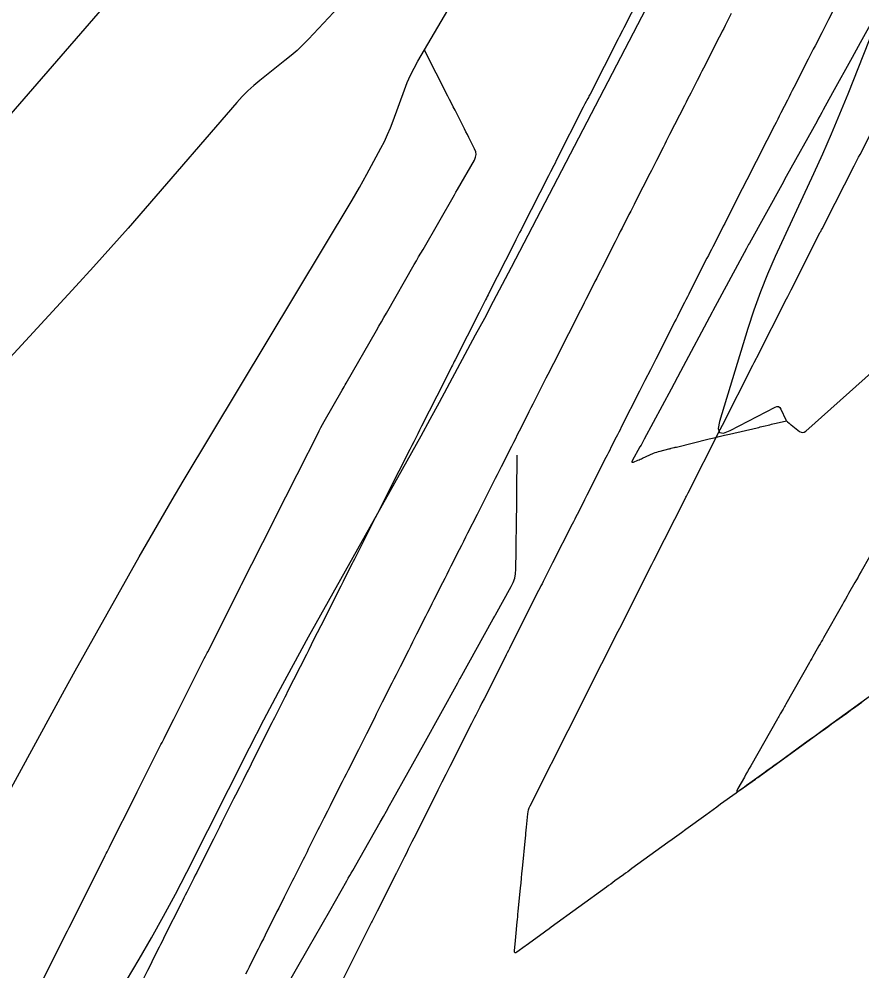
# Model space of a CAD drawing. Extents: x 1005228 to 1008882, y 1883389 to 1885754.
# Drawn here: x 1008568.9 to 1008625.4, y 1885305.7 to 1885369.6 of the extents above; entities that cross this region are included whole.
import ezdxf

# ---------------------------------------------------------------- set-up
doc = ezdxf.new("R2010")
doc.units = 0
for name, color, linetype in [('ATDIMS', 7, 'Continuous'), ('C-ANNO-NOTE', 7, 'Continuous'), ('S_BRIDGE', 7, 'Continuous'), ('TSOBSTACLE', 7, 'Continuous')]:
    doc.layers.add(name, color=color, linetype=linetype)

msp = doc.modelspace()

# ---------------------------------------------------------------- linework, layer by layer
at = {"layer": 'ATDIMS'}
msp.add_lwpolyline([(1008616.646, 1885369.914), (1008616.243, 1885369.124), (1008616.143, 1885368.926), (1008616.042, 1885368.729), (1008615.941, 1885368.531), (1008615.841, 1885368.333), (1008614.781, 1885366.254), (1008614.675, 1885366.046), (1008614.569, 1885365.838), (1008614.463, 1885365.63), (1008614.357, 1885365.421), (1008613.933, 1885364.589), (1008613.827, 1885364.38), (1008613.721, 1885364.172), (1008613.615, 1885363.964), (1008613.509, 1885363.756), (1008612.514, 1885361.803), (1008612.403, 1885361.585), (1008612.291, 1885361.366), (1008612.18, 1885361.147), (1008612.069, 1885360.929), (1008611.625, 1885360.054), (1008611.514, 1885359.835), (1008611.403, 1885359.617), (1008611.292, 1885359.398), (1008611.181, 1885359.179), (1008610.252, 1885357.349), (1008610.135, 1885357.12), (1008610.019, 1885356.891), (1008609.903, 1885356.662), (1008609.787, 1885356.434), (1008609.323, 1885355.518), (1008609.206, 1885355.289), (1008609.09, 1885355.06), (1008608.974, 1885354.832), (1008608.858, 1885354.603), (1008607.991, 1885352.894), (1008607.869, 1885352.655), (1008607.748, 1885352.416), (1008607.627, 1885352.177), (1008607.506, 1885351.939), (1008607.021, 1885350.983), (1008606.9, 1885350.745), (1008606.779, 1885350.506), (1008606.658, 1885350.267), (1008606.537, 1885350.028), (1008605.73, 1885348.438), (1008605.604, 1885348.189), (1008605.478, 1885347.941), (1008605.352, 1885347.692), (1008605.226, 1885347.444), (1008604.722, 1885346.45), (1008604.596, 1885346.201), (1008604.47, 1885345.953), (1008604.344, 1885345.704), (1008604.218, 1885345.456), (1008603.47, 1885343.981), (1008603.339, 1885343.723), (1008603.208, 1885343.465), (1008603.078, 1885343.207), (1008602.947, 1885342.949), (1008602.425, 1885341.916), (1008602.295, 1885341.658), (1008602.164, 1885341.4), (1008602.034, 1885341.142), (1008601.904, 1885340.884), (1008601.215, 1885339.522), (1008601.08, 1885339.254), (1008600.945, 1885338.987), (1008600.809, 1885338.719), (1008600.674, 1885338.452), (1008600.134, 1885337.382), (1008599.998, 1885337.114), (1008599.863, 1885336.847), (1008599.728, 1885336.579), (1008599.593, 1885336.312), (1008598.961, 1885335.062), (1008598.821, 1885334.785), (1008598.681, 1885334.508), (1008598.542, 1885334.232), (1008598.402, 1885333.955), (1008597.843, 1885332.848), (1008597.703, 1885332.572), (1008597.563, 1885332.295), (1008597.423, 1885332.019), (1008597.284, 1885331.742), (1008596.705, 1885330.596), (1008596.562, 1885330.313), (1008596.418, 1885330.03), (1008596.276, 1885329.747), (1008596.133, 1885329.463), (1008595.542, 1885328.293), (1008595.404, 1885328.019), (1008595.265, 1885327.745), (1008595.127, 1885327.47), (1008594.989, 1885327.196), (1008594.435, 1885326.099), (1008594.297, 1885325.824), (1008594.158, 1885325.55), (1008594.02, 1885325.276), (1008593.882, 1885325.001), (1008593.24, 1885323.725), (1008593.106, 1885323.459), (1008592.972, 1885323.194), (1008592.838, 1885322.928), (1008592.705, 1885322.662), (1008592.17, 1885321.6), (1008592.036, 1885321.334), (1008591.902, 1885321.068), (1008591.768, 1885320.803), (1008591.635, 1885320.537), (1008590.94, 1885319.157), (1008590.811, 1885318.9), (1008590.682, 1885318.643), (1008590.552, 1885318.386), (1008590.423, 1885318.129), (1008589.736, 1885316.765), (1008589.646, 1885316.586), (1008589.557, 1885316.408), (1008589.324, 1885315.946), (1008589.215, 1885315.729), (1008589.033, 1885315.368), (1008588.924, 1885315.151), (1008588.277, 1885313.865), (1008588.188, 1885313.689), (1008588.1, 1885313.513), (1008588.011, 1885313.337), (1008587.923, 1885313.161), (1008587.568, 1885312.457), (1008587.48, 1885312.281), (1008587.391, 1885312.105), (1008587.303, 1885311.929), (1008587.214, 1885311.753), (1008586.659, 1885310.647), (1008586.537, 1885310.404), (1008586.415, 1885310.161), (1008586.293, 1885309.918), (1008586.171, 1885309.675), (1008585.378, 1885308.095), (1008585.259, 1885307.858), (1008585.14, 1885307.621), (1008585.021, 1885307.384), (1008584.902, 1885307.146), (1008584.426, 1885306.197), (1008584.307, 1885305.96), (1008584.188, 1885305.723), (1008584.07, 1885305.486)], dxfattribs=at)
at = {"layer": 'C-ANNO-NOTE'}
for points in [[(1008608.746, 1885390.058), (1008588.288, 1885368.204), (1008587.914, 1885367.82), (1008587.527, 1885367.451), (1008587.126, 1885367.097), (1008586.711, 1885366.759), (1008585.023, 1885365.434), (1008584.61, 1885365.093), (1008584.215, 1885364.734), (1008583.838, 1885364.356), (1008583.479, 1885363.959), (1008577.339, 1885356.846), (1008576.193, 1885355.53), (1008575.037, 1885354.224), (1008573.869, 1885352.927), (1008572.691, 1885351.641), (1008565.382, 1885343.73)], [(1008566.283, 1885314.234), (1008571.22, 1885323.25), (1008571.926, 1885324.534), (1008572.635, 1885325.817), (1008573.348, 1885327.097), (1008574.065, 1885328.375), (1008576.939, 1885333.484), (1008577.662, 1885334.759), (1008578.395, 1885336.028), (1008579.136, 1885337.292), (1008579.886, 1885338.551), (1008591.211, 1885357.395), (1008591.466, 1885357.825), (1008591.716, 1885358.259), (1008591.961, 1885358.695), (1008592.2, 1885359.135), (1008593.148, 1885360.898), (1008593.376, 1885361.343), (1008593.588, 1885361.795), (1008593.784, 1885362.254), (1008593.964, 1885362.72), (1008594.718, 1885364.793), (1008594.912, 1885365.289), (1008595.128, 1885365.776), (1008595.366, 1885366.252), (1008595.625, 1885366.718), (1008609.361, 1885390.092)], [(1008630.823, 1885380.616), (1008624.458, 1885364.506), (1008623.915, 1885363.161), (1008623.353, 1885361.824), (1008622.773, 1885360.495), (1008622.173, 1885359.174), (1008619.602, 1885353.619), (1008619.08, 1885352.439), (1008618.6, 1885351.243), (1008618.16, 1885350.031), (1008617.762, 1885348.803), (1008615.855, 1885342.562), (1008615.767, 1885342.085), (1008615.859, 1885341.825), (1008616.131, 1885341.782), (1008616.584, 1885341.957), (1008619.583, 1885343.521), (1008619.705, 1885343.564), (1008619.81, 1885343.556), (1008619.899, 1885343.499), (1008619.971, 1885343.391), (1008620.317, 1885342.666), (1008620.336, 1885342.631), (1008620.359, 1885342.598), (1008620.384, 1885342.567), (1008620.414, 1885342.539), (1008620.538, 1885342.433), (1008620.569, 1885342.406), (1008620.6, 1885342.38), (1008620.632, 1885342.354), (1008620.664, 1885342.329), (1008621.23, 1885341.887), (1008621.334, 1885341.827), (1008621.437, 1885341.809), (1008621.539, 1885341.833), (1008621.639, 1885341.901), (1008627.929, 1885347.513)]]:
    msp.add_lwpolyline(points, dxfattribs=at)
at = {"layer": 'S_BRIDGE'}
for points in [[(1008580.142, 1885376.864), (1008562.883, 1885356.959)], [(1008573.529, 1885300.768), (1008576.923, 1885306.489), (1008577.759, 1885307.926), (1008578.571, 1885309.377), (1008579.358, 1885310.841), (1008580.12, 1885312.318), (1008584.331, 1885320.655), (1008585.292, 1885322.534), (1008586.274, 1885324.403), (1008587.275, 1885326.261), (1008588.297, 1885328.108), (1008594.594, 1885339.353), (1008595.218, 1885340.473), (1008595.838, 1885341.596), (1008596.454, 1885342.721), (1008597.065, 1885343.849), (1008599.5, 1885348.364), (1008600.106, 1885349.494), (1008600.709, 1885350.627), (1008601.307, 1885351.761), (1008601.902, 1885352.898), (1008612.353, 1885372.979)]]:
    msp.add_lwpolyline(points, dxfattribs=at)
at = {"layer": 'TSOBSTACLE'}
for points in [[(1008611.403, 1885372.822), (1008609.439, 1885368.967), (1008609.345, 1885368.782), (1008609.125, 1885368.349), (1008609.062, 1885368.226), (1008607.172, 1885364.517), (1008607.135, 1885364.443), (1008607.097, 1885364.37), (1008607.06, 1885364.296), (1008607.022, 1885364.222), (1008606.835, 1885363.854), (1008606.723, 1885363.632), (1008604.911, 1885360.063), (1008604.824, 1885359.892), (1008604.737, 1885359.722), (1008604.52, 1885359.294), (1008604.39, 1885359.038), (1008602.65, 1885355.609), (1008602.552, 1885355.415), (1008602.453, 1885355.221), (1008602.207, 1885354.736), (1008602.06, 1885354.446), (1008600.389, 1885351.154), (1008600.334, 1885351.046), (1008600.28, 1885350.938), (1008600.225, 1885350.829), (1008600.17, 1885350.721), (1008599.896, 1885350.181), (1008599.786, 1885349.964), (1008599.731, 1885349.856), (1008598.13, 1885346.698), (1008598.069, 1885346.579), (1008598.009, 1885346.46), (1008597.949, 1885346.341), (1008597.888, 1885346.221), (1008597.648, 1885345.745), (1008597.527, 1885345.506), (1008597.407, 1885345.268), (1008595.875, 1885342.239), (1008595.744, 1885341.979), (1008595.613, 1885341.719), (1008595.35, 1885341.199), (1008595.219, 1885340.939), (1008595.087, 1885340.679), (1008593.621, 1885337.779), (1008593.55, 1885337.639), (1008593.479, 1885337.498), (1008593.408, 1885337.358), (1008593.337, 1885337.217), (1008593.053, 1885336.655), (1008592.911, 1885336.374), (1008592.769, 1885336.093), (1008591.368, 1885333.319), (1008591.291, 1885333.168), (1008591.215, 1885333.017), (1008591.139, 1885332.867), (1008591.063, 1885332.716), (1008590.758, 1885332.112), (1008590.606, 1885331.811), (1008590.454, 1885331.509), (1008589.116, 1885328.857), (1008589.035, 1885328.696), (1008588.954, 1885328.535), (1008588.872, 1885328.374), (1008588.791, 1885328.213), (1008588.467, 1885327.569), (1008588.305, 1885327.247), (1008588.143, 1885326.925), (1008586.868, 1885324.393), (1008586.782, 1885324.222), (1008586.696, 1885324.051), (1008586.61, 1885323.88), (1008586.524, 1885323.709), (1008586.18, 1885323.025), (1008586.094, 1885322.854), (1008586.008, 1885322.683), (1008585.922, 1885322.512), (1008585.836, 1885322.341), (1008584.491, 1885319.671), (1008584.387, 1885319.464), (1008584.231, 1885319.154), (1008584.179, 1885319.051), (1008583.9, 1885318.495), (1008583.789, 1885318.276), (1008583.679, 1885318.056), (1008583.396, 1885317.494), (1008583.265, 1885317.234), (1008583.134, 1885316.973), (1008582.453, 1885315.621), (1008582.318, 1885315.352), (1008582.183, 1885315.083), (1008582.048, 1885314.814), (1008581.913, 1885314.545), (1008580.882, 1885312.493), (1008580.787, 1885312.304), (1008580.692, 1885312.114), (1008580.597, 1885311.925), (1008580.501, 1885311.735), (1008580.121, 1885310.976), (1008580.025, 1885310.787), (1008579.93, 1885310.597), (1008579.835, 1885310.407), (1008579.74, 1885310.218), (1008578.66, 1885308.064), (1008578.562, 1885307.869), (1008578.464, 1885307.673), (1008578.366, 1885307.478), (1008578.268, 1885307.282), (1008577.877, 1885306.501), (1008577.681, 1885306.11), (1008577.485, 1885305.719), (1008577.081, 1885304.912)], [(1008624.08, 1885371.308), (1008623.171, 1885369.523), (1008623.058, 1885369.301), (1008622.945, 1885369.079), (1008622.831, 1885368.857), (1008622.718, 1885368.635), (1008622.265, 1885367.746), (1008622.152, 1885367.524), (1008622.039, 1885367.302), (1008621.926, 1885367.079), (1008621.813, 1885366.857), (1008620.847, 1885364.962), (1008620.739, 1885364.749), (1008620.63, 1885364.536), (1008620.522, 1885364.323), (1008620.413, 1885364.11), (1008619.979, 1885363.258), (1008619.87, 1885363.045), (1008619.762, 1885362.832), (1008619.653, 1885362.619), (1008619.545, 1885362.406), (1008618.525, 1885360.403), (1008618.421, 1885360.199), (1008618.317, 1885359.995), (1008618.213, 1885359.791), (1008618.109, 1885359.587), (1008617.693, 1885358.771), (1008617.589, 1885358.567), (1008617.486, 1885358.363), (1008617.382, 1885358.158), (1008617.278, 1885357.954), (1008616.207, 1885355.845), (1008616.108, 1885355.649), (1008616.009, 1885355.454), (1008615.909, 1885355.258), (1008615.81, 1885355.063), (1008615.413, 1885354.281), (1008615.314, 1885354.086), (1008615.215, 1885353.89), (1008615.116, 1885353.695), (1008615.016, 1885353.499), (1008613.893, 1885351.286), (1008613.799, 1885351.099), (1008613.704, 1885350.912), (1008613.609, 1885350.725), (1008613.514, 1885350.538), (1008613.135, 1885349.791), (1008613.04, 1885349.604), (1008612.945, 1885349.417), (1008612.85, 1885349.23), (1008612.755, 1885349.043), (1008611.581, 1885346.729), (1008611.491, 1885346.551), (1008611.4, 1885346.372), (1008611.31, 1885346.194), (1008611.219, 1885346.015), (1008610.857, 1885345.301), (1008610.766, 1885345.123), (1008610.676, 1885344.944), (1008610.585, 1885344.766), (1008610.495, 1885344.587), (1008609.271, 1885342.174), (1008609.185, 1885342.004), (1008609.098, 1885341.833), (1008609.012, 1885341.663), (1008608.926, 1885341.493), (1008608.58, 1885340.812), (1008608.494, 1885340.641), (1008608.408, 1885340.471), (1008608.322, 1885340.301), (1008608.235, 1885340.13), (1008606.966, 1885337.618), (1008606.802, 1885337.294), (1008606.638, 1885336.969), (1008606.309, 1885336.319), (1008606.227, 1885336.157), (1008606.145, 1885335.995), (1008606.063, 1885335.832), (1008605.981, 1885335.67), (1008604.664, 1885333.063), (1008604.508, 1885332.754), (1008604.352, 1885332.445), (1008604.039, 1885331.827), (1008603.961, 1885331.673), (1008603.883, 1885331.519), (1008603.805, 1885331.364), (1008603.727, 1885331.21), (1008602.363, 1885328.51), (1008602.215, 1885328.216), (1008602.067, 1885327.923), (1008601.77, 1885327.336), (1008601.696, 1885327.189), (1008601.622, 1885327.042), (1008601.548, 1885326.896), (1008601.474, 1885326.749), (1008600.065, 1885323.957), (1008599.925, 1885323.679), (1008599.784, 1885323.4), (1008599.503, 1885322.843), (1008599.433, 1885322.704), (1008599.363, 1885322.565), (1008599.293, 1885322.426), (1008599.222, 1885322.286), (1008597.772, 1885319.404), (1008597.639, 1885319.14), (1008597.506, 1885318.877), (1008597.241, 1885318.349), (1008597.108, 1885318.085), (1008596.975, 1885317.821), (1008595.481, 1885314.852), (1008595.355, 1885314.603), (1008595.23, 1885314.353), (1008594.979, 1885313.855), (1008594.854, 1885313.606), (1008594.728, 1885313.357), (1008594.362, 1885312.629), (1008594.187, 1885312.281), (1008594.17, 1885312.246), (1008593.018, 1885309.958), (1008592.893, 1885309.708), (1008592.683, 1885309.293), (1008592.642, 1885309.209), (1008592.6, 1885309.126), (1008592.558, 1885309.043), (1008592.516, 1885308.96), (1008592.254, 1885308.437), (1008592.139, 1885308.208), (1008592.023, 1885307.978), (1008590.459, 1885304.863)], [(1008627.114, 1885371.253), (1008625.298, 1885367.95), (1008625.165, 1885367.708), (1008625.031, 1885367.465), (1008624.897, 1885367.223), (1008624.763, 1885366.981), (1008623.448, 1885364.604), (1008622.82, 1885363.468), (1008622.715, 1885363.279), (1008622.611, 1885363.09), (1008622.506, 1885362.901), (1008622.401, 1885362.711), (1008620.341, 1885358.99), (1008620.035, 1885358.436), (1008617.862, 1885354.511), (1008617.814, 1885354.423), (1008617.765, 1885354.336), (1008617.718, 1885354.248), (1008617.67, 1885354.16), (1008615.418, 1885349.969), (1008615.374, 1885349.886), (1008613.241, 1885345.908), (1008612.61, 1885344.733), (1008610.804, 1885341.365), (1008610.734, 1885341.235), (1008610.664, 1885341.105), (1008610.593, 1885340.976), (1008610.522, 1885340.847), (1008610.007, 1885339.918), (1008609.982, 1885339.859), (1008609.985, 1885339.825), (1008610.018, 1885339.818), (1008610.08, 1885339.836), (1008610.387, 1885339.961), (1008610.463, 1885339.992), (1008610.54, 1885340.024), (1008610.616, 1885340.057), (1008610.692, 1885340.09), (1008611.442, 1885340.422), (1008611.547, 1885340.466), (1008611.654, 1885340.505), (1008611.763, 1885340.54), (1008611.873, 1885340.57), (1008612.451, 1885340.714), (1008612.495, 1885340.725), (1008612.539, 1885340.736), (1008612.583, 1885340.747), (1008612.627, 1885340.757), (1008612.803, 1885340.8), (1008612.847, 1885340.81), (1008612.891, 1885340.821), (1008612.935, 1885340.832), (1008612.979, 1885340.842), (1008615.156, 1885341.38), (1008615.499, 1885341.464), (1008615.842, 1885341.546), (1008616.186, 1885341.628), (1008616.529, 1885341.708), (1008618.379, 1885342.136), (1008618.486, 1885342.161), (1008618.593, 1885342.186), (1008618.7, 1885342.211), (1008618.807, 1885342.237), (1008619.234, 1885342.339), (1008619.34, 1885342.364), (1008619.447, 1885342.389), (1008619.554, 1885342.414), (1008619.661, 1885342.438), (1008620.352, 1885342.592)], [(1008570.294, 1885304.744), (1008572.124, 1885308.394), (1008572.228, 1885308.601), (1008572.47, 1885309.084), (1008572.707, 1885309.557), (1008572.808, 1885309.759), (1008574.658, 1885313.45), (1008574.72, 1885313.573), (1008574.782, 1885313.697), (1008574.937, 1885314.006), (1008575.03, 1885314.191), (1008576.611, 1885317.338), (1008576.793, 1885317.7), (1008576.974, 1885318.062), (1008577.156, 1885318.423), (1008577.338, 1885318.785), (1008578.392, 1885320.88), (1008578.468, 1885321.03), (1008578.601, 1885321.294), (1008579.175, 1885322.434), (1008579.246, 1885322.576), (1008581.295, 1885326.646), (1008581.373, 1885326.801), (1008581.49, 1885327.034), (1008581.529, 1885327.112), (1008583.61, 1885331.245), (1008583.735, 1885331.493), (1008583.777, 1885331.576), (1008585.931, 1885335.844), (1008586.012, 1885336.005), (1008586.028, 1885336.037), (1008588.257, 1885340.448), (1008588.282, 1885340.497), (1008588.905, 1885341.73), (1008589.011, 1885341.936), (1008589.12, 1885342.141), (1008589.231, 1885342.345), (1008589.345, 1885342.547), (1008590.554, 1885344.658), (1008590.62, 1885344.774), (1008590.686, 1885344.889), (1008590.752, 1885345.004), (1008590.818, 1885345.119), (1008592.849, 1885348.662), (1008593.014, 1885348.951), (1008593.18, 1885349.241), (1008593.346, 1885349.53), (1008593.512, 1885349.819), (1008595.386, 1885353.081), (1008595.532, 1885353.336), (1008595.678, 1885353.59), (1008595.824, 1885353.845), (1008595.97, 1885354.099), (1008598.073, 1885357.758), (1008598.177, 1885357.939), (1008598.282, 1885358.121), (1008599.413, 1885360.089), (1008599.495, 1885360.275), (1008599.525, 1885360.463), (1008599.504, 1885360.652), (1008599.433, 1885360.842), (1008599.044, 1885361.606), (1008598.947, 1885361.797), (1008598.849, 1885361.988), (1008598.752, 1885362.179), (1008598.655, 1885362.37), (1008598.118, 1885363.427), (1008597.996, 1885363.667), (1008597.874, 1885363.907), (1008597.752, 1885364.147), (1008597.63, 1885364.387), (1008596.065, 1885367.467)], [(1008626.146, 1885324.261), (1008623.478, 1885322.332), (1008623.318, 1885322.217), (1008623.158, 1885322.101), (1008622.998, 1885321.985), (1008622.839, 1885321.87), (1008622.199, 1885321.407), (1008622.039, 1885321.291), (1008621.879, 1885321.176), (1008621.719, 1885321.06), (1008621.559, 1885320.944), (1008619.761, 1885319.643), (1008619.529, 1885319.475), (1008619.296, 1885319.307), (1008619.064, 1885319.139), (1008618.832, 1885318.971), (1008617.903, 1885318.298), (1008617.67, 1885318.129), (1008617.438, 1885317.961), (1008617.206, 1885317.793), (1008616.973, 1885317.625), (1008615.936, 1885316.873), (1008615.685, 1885316.692), (1008615.435, 1885316.511), (1008615.185, 1885316.329), (1008614.934, 1885316.148), (1008613.607, 1885315.186), (1008613.302, 1885314.965), (1008612.998, 1885314.744), (1008612.693, 1885314.523), (1008612.389, 1885314.302), (1008609.988, 1885312.56), (1008609.845, 1885312.457), (1008609.702, 1885312.353), (1008609.559, 1885312.249), (1008609.416, 1885312.146), (1008608.844, 1885311.731), (1008608.701, 1885311.628), (1008608.559, 1885311.524), (1008608.416, 1885311.42), (1008608.273, 1885311.317), (1008604.571, 1885308.628), (1008604.435, 1885308.53), (1008604.21, 1885308.367), (1008604.12, 1885308.301), (1008604.03, 1885308.236), (1008602.881, 1885307.401), (1008602.833, 1885307.367), (1008602.268, 1885306.955), (1008602.186, 1885306.909), (1008602.13, 1885306.91), (1008602.101, 1885306.957), (1008602.099, 1885307.052), (1008602.166, 1885307.736), (1008602.191, 1885307.986), (1008602.288, 1885308.983), (1008602.305, 1885309.157), (1008602.322, 1885309.331), (1008602.339, 1885309.505), (1008602.356, 1885309.678), (1008602.512, 1885311.271), (1008602.543, 1885311.595), (1008602.575, 1885311.918), (1008602.607, 1885312.242), (1008602.639, 1885312.565), (1008602.842, 1885314.636), (1008602.857, 1885314.791), (1008602.872, 1885314.947), (1008602.91, 1885315.335), (1008602.933, 1885315.568), (1008603, 1885316.242), (1008603.019, 1885316.379), (1008603.051, 1885316.512), (1008603.096, 1885316.641), (1008603.152, 1885316.767), (1008604.563, 1885319.571), (1008604.588, 1885319.621), (1008606.815, 1885324.034), (1008606.877, 1885324.158), (1008609.069, 1885328.495), (1008609.169, 1885328.695), (1008611.323, 1885332.956), (1008611.463, 1885333.234), (1008613.577, 1885337.417), (1008613.607, 1885337.477), (1008613.637, 1885337.536), (1008613.757, 1885337.773), (1008615.837, 1885341.875), (1008615.911, 1885342.02), (1008616.058, 1885342.311), (1008618.098, 1885346.332), (1008618.186, 1885346.505), (1008618.339, 1885346.807), (1008618.361, 1885346.85), (1008620.359, 1885350.788), (1008620.436, 1885350.939), (1008620.614, 1885351.291), (1008620.665, 1885351.391), (1008622.621, 1885355.245), (1008622.65, 1885355.302), (1008622.68, 1885355.359), (1008622.709, 1885355.417), (1008622.738, 1885355.474), (1008622.913, 1885355.818), (1008622.972, 1885355.933), (1008624.889, 1885359.697), (1008624.988, 1885359.891), (1008625.185, 1885360.279), (1008625.284, 1885360.473), (1008627.157, 1885364.149)], [(1008586.351, 1885303.854), (1008588.347, 1885307.349), (1008588.688, 1885307.946), (1008589.712, 1885309.739), (1008590.858, 1885311.745), (1008590.956, 1885311.918), (1008591.055, 1885312.09), (1008591.153, 1885312.263), (1008591.252, 1885312.435), (1008591.743, 1885313.298), (1008592.038, 1885313.816), (1008593.1, 1885315.68), (1008593.309, 1885316.049), (1008593.517, 1885316.418), (1008593.725, 1885316.787), (1008593.931, 1885317.158), (1008596.016, 1885320.912), (1008598.295, 1885325.014), (1008598.419, 1885325.238), (1008598.46, 1885325.313), (1008600.679, 1885329.307), (1008600.786, 1885329.5), (1008600.832, 1885329.582), (1008601.89, 1885331.484), (1008602.022, 1885331.759), (1008602.118, 1885332.045), (1008602.177, 1885332.34), (1008602.199, 1885332.645), (1008602.215, 1885333.884), (1008602.219, 1885334.194), (1008602.223, 1885334.504), (1008602.226, 1885334.814), (1008602.23, 1885335.124), (1008602.296, 1885340.286), (1008602.296, 1885340.296)], [(1008625.919, 1885333.472), (1008625.359, 1885332.491), (1008625.253, 1885332.307), (1008625.149, 1885332.122), (1008625.044, 1885331.938), (1008624.939, 1885331.753), (1008624.521, 1885331.013), (1008624.417, 1885330.829), (1008624.312, 1885330.644), (1008624.207, 1885330.459), (1008624.102, 1885330.274), (1008622.839, 1885328.052), (1008622.76, 1885327.913), (1008622.681, 1885327.774), (1008622.602, 1885327.634), (1008622.523, 1885327.495), (1008622.208, 1885326.937), (1008622.129, 1885326.798), (1008622.05, 1885326.658), (1008621.971, 1885326.519), (1008621.891, 1885326.38), (1008620.304, 1885323.589), (1008620.257, 1885323.508), (1008620.211, 1885323.426), (1008620.165, 1885323.344), (1008620.118, 1885323.263), (1008619.933, 1885322.936), (1008619.887, 1885322.854), (1008619.84, 1885322.773), (1008619.794, 1885322.691), (1008619.748, 1885322.609), (1008617.958, 1885319.458), (1008617.85, 1885319.268), (1008617.742, 1885319.078), (1008617.634, 1885318.888), (1008617.526, 1885318.698), (1008617.094, 1885317.937), (1008617.022, 1885317.786), (1008617.021, 1885317.716), (1008617.091, 1885317.724), (1008617.233, 1885317.813), (1008618.266, 1885318.561), (1008618.349, 1885318.621), (1008618.432, 1885318.682), (1008618.516, 1885318.742), (1008618.599, 1885318.802), (1008619.015, 1885319.103), (1008619.182, 1885319.224), (1008619.265, 1885319.284), (1008622.366, 1885321.528), (1008622.62, 1885321.711), (1008622.874, 1885321.895), (1008623.128, 1885322.079), (1008623.382, 1885322.263), (1008624.399, 1885322.998), (1008624.653, 1885323.182), (1008624.907, 1885323.366), (1008625.162, 1885323.549), (1008625.416, 1885323.733)]]:
    msp.add_lwpolyline(points, dxfattribs=at)

doc.saveas('drawing.dxf')
